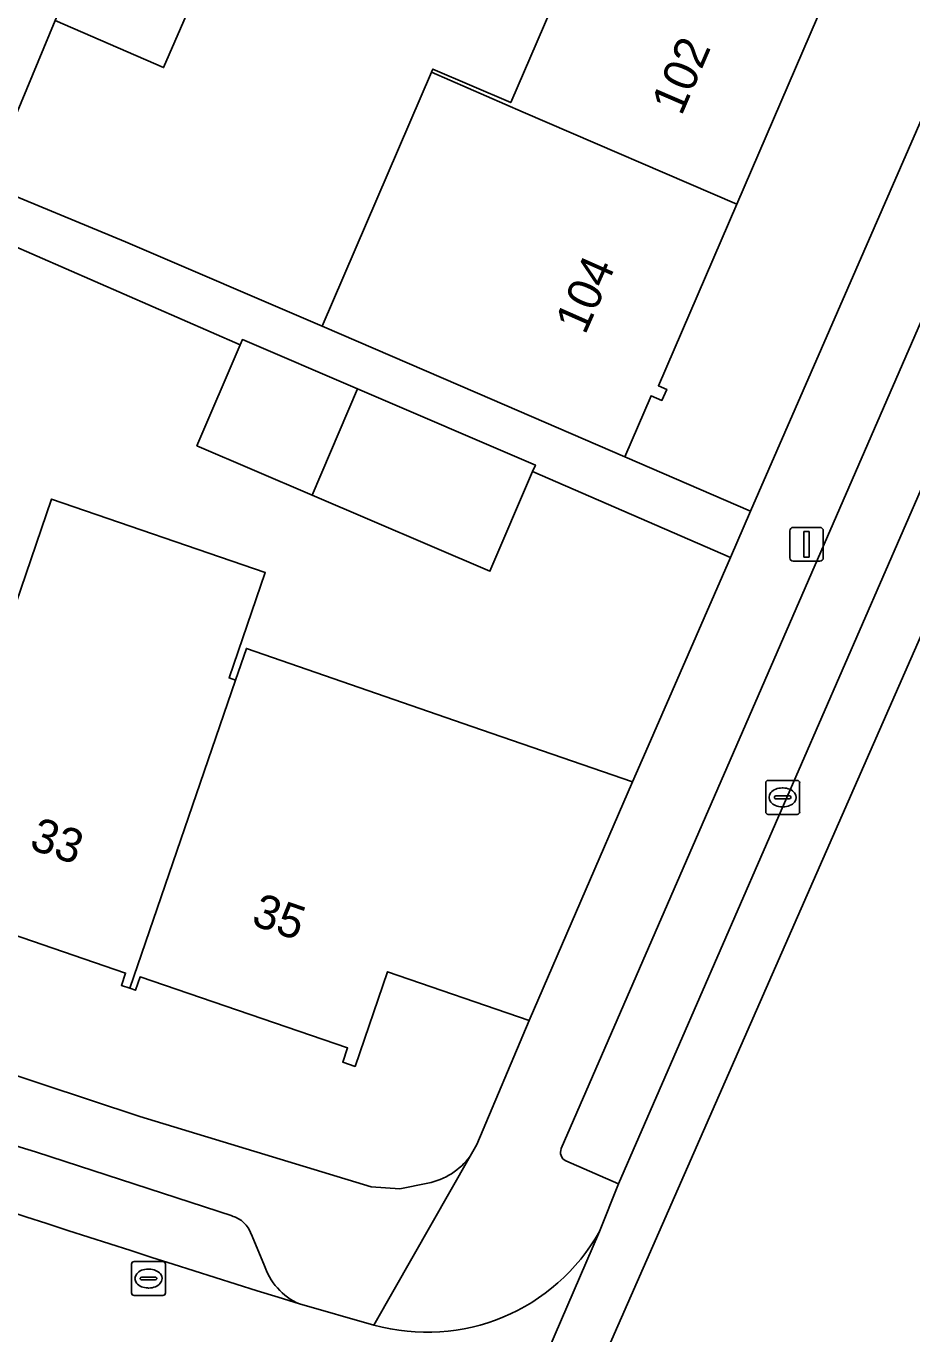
# Model space of a CAD drawing. Extents: x 162803 to 163818, y 381639 to 382475.
# Drawn here: x 163631.79 to 163657.92, y 381780.37 to 381818.96 of the extents above; entities that cross this region are included whole.
import ezdxf

# ---------------------------------------------------------------- set-up
doc = ezdxf.new("R2010")
doc.units = 0
for name, color, linetype in [('IMGEO_Erf', 7, 'Continuous'), ('IMGEO_Kolk', 7, 'Continuous'), ('IMGEO_Lichtmast', 7, 'Continuous'), ('IMGEO_Pand', 7, 'Continuous'), ('IMGEO_Pand_nummerreeks', 7, 'Continuous'), ('IMGEO_Parkeervlak_open', 7, 'Continuous'), ('IMGEO_Rijbaan_lokaal_open', 7, 'Continuous'), ('IMGEO_Rioolput', 7, 'Continuous'), ('IMGEO_Voetpad_open', 7, 'Continuous')]:
    doc.layers.add(name, color=color, linetype=linetype)

msp = doc.modelspace()

# ---------------------------------------------------------------- linework, layer by layer
at = {"layer": 'IMGEO_Erf'}
msp.add_lwpolyline([(163677.466, 381860.963), (163682.334, 381872.821), (163682.405, 381873), (163679.336, 381874.399), (163679.208, 381874.103), (163678.851, 381874.257), (163676.539, 381868.893), (163674.161, 381863.375), (163671.782, 381857.856), (163669.404, 381852.338), (163667.026, 381846.821), (163664.647, 381841.303), (163662.268, 381835.783), (163659.89, 381830.265), (163657.512, 381824.747), (163655.133, 381819.228), (163652.755, 381813.711), (163650.445, 381808.351), (163650.69, 381808.245), (163650.548, 381807.917), (163650.227, 381808.055), (163649.452, 381806.257), (163653.164, 381804.647), (163667.683, 381837.944)], close=True, dxfattribs=at)
for points in [[(163637.111, 381820.663), (163635.843, 381817.742), (163632.641, 381819.132), (163630.633, 381814.289), (163634.72, 381812.594), (163640.518, 381810.11), (163643.748, 381817.6), (163643.789, 381817.696), (163646.087, 381816.705), (163648.422, 381822.122)], [(163631.629, 381802.351), (163632.539, 381805.006), (163638.845, 381802.845), (163637.777, 381799.729), (163637.961, 381799.666), (163638.287, 381800.598), (163644.937, 381798.301), (163649.682, 381796.662), (163650.071, 381797.555), (163652.568, 381803.281), (163646.731, 381805.819), (163645.473, 381802.879), (163640.226, 381805.126), (163636.828, 381806.581), (163638.102, 381809.555), (163631.255, 381812.549)], [(163599.836, 381798.985), (163623.433, 381790.666), (163635.147, 381786.792), (163641.964, 381784.708), (163642.811, 381784.656), (163643.643, 381784.824)], [(163644.889, 381785.62), (163645.084, 381785.963), (163646.634, 381789.616), (163642.449, 381791.061), (163641.492, 381788.268), (163641.13, 381788.393), (163641.273, 381788.81), (163635.15, 381790.908), (163635.014, 381790.514), (163634.849, 381790.571), (163634.597, 381790.657), (163634.721, 381791.021), (163628.594, 381793.121)]]:
    msp.add_lwpolyline(points, dxfattribs=at)
msp.add_arc((163643.282, 381786.762), 1.971, 280.5459, 324.5986, dxfattribs=at)
at = {"layer": 'IMGEO_Kolk'}
for p, q in [((163653.61, 381795.778), (163653.61, 381796.63)), ((163653.685, 381796.704), (163654.537, 381796.704)), ((163654.098, 381796.484), (163654.123, 381796.484)), ((163654.611, 381796.63), (163654.611, 381795.778)), ((163653.869, 381796.198), (163653.869, 381796.21)), ((163654.307, 381796.161), (163653.909, 381796.161)), ((163653.912, 381796.247), (163654.31, 381796.247)), ((163654.353, 381796.21), (163654.353, 381796.198)), ((163654.537, 381795.704), (163653.685, 381795.704)), ((163654.121, 381795.924), (163654.096, 381795.924))]:
    msp.add_line(p, q, dxfattribs=at)
for points in [[(163653.61, 381795.778), (163653.61, 381796.63)], [(163653.685, 381796.704), (163654.537, 381796.704)], [(163654.611, 381796.63), (163654.611, 381795.778)], [(163654.537, 381795.704), (163653.685, 381795.704)]]:
    msp.add_lwpolyline(points, dxfattribs=at)
for centre, radius, start, end in [((163653.687, 381796.628), 0.0765, 91.552, 178.448), ((163653.687, 381796.628), 0.0765, 91.552, 178.448), ((163654.535, 381796.628), 0.0765, 1.552, 88.448), ((163654.535, 381796.628), 0.0765, 1.552, 88.448), ((163653.909, 381796.207), 0.0403, 85.8775, 175.7526), ((163653.906, 381796.197), 0.0366, 178.938, 274.7102), ((163654.31, 381796.204), 0.043, 264.8664, 352.4533), ((163654.314, 381796.209), 0.0386, 1.7309, 96.639), ((163653.687, 381795.78), 0.0765, 181.552, 268.448), ((163653.687, 381795.78), 0.0765, 181.552, 268.448), ((163654.535, 381795.78), 0.0765, 271.552, 358.448), ((163654.535, 381795.78), 0.0765, 271.552, 358.448)]:
    msp.add_arc(centre, radius, start, end, dxfattribs=at)
for centre, major_axis, ratio, start_param, end_param in [((163654.097, 381796.204), (-0.387, 0.002), 0.722429, 4.712389, 7.853982), ((163654.122, 381796.204), (-0.39, 0.002), 0.717154, 1.570796, 4.712389)]:
    msp.add_ellipse(centre, major_axis=major_axis, ratio=ratio, start_param=start_param, end_param=end_param, dxfattribs=at)
at = {"layer": 'IMGEO_Lichtmast'}
for p, q in [((163654.419, 381804.172), (163655.209, 381804.172)), ((163655.209, 381804.172), (163654.419, 381804.172)), ((163654.319, 381803.272), (163654.319, 381804.072)), ((163654.319, 381804.072), (163654.319, 381803.272)), ((163655.309, 381804.072), (163655.309, 381803.272)), ((163655.309, 381803.272), (163655.309, 381804.072)), ((163655.209, 381803.172), (163654.419, 381803.172)), ((163654.419, 381803.172), (163655.209, 381803.172))]:
    msp.add_line(p, q, dxfattribs=at)
msp.add_lwpolyline([(163654.739, 381804.047), (163654.889, 381804.047), (163654.889, 381803.297), (163654.739, 381803.297), (163654.739, 381804.047)], dxfattribs=at)
for centre, start, end in [((163654.419, 381804.072), 90, 180), ((163654.419, 381804.072), 90, 180), ((163655.209, 381804.072), 0, 90), ((163655.209, 381804.072), 360, 90), ((163654.419, 381803.272), 180, 270), ((163654.419, 381803.272), 180, 270), ((163655.209, 381803.272), 270, 0), ((163655.209, 381803.272), 270, 0)]:
    msp.add_arc(centre, 0.1, start, end, dxfattribs=at)
at = {"layer": 'IMGEO_Pand'}
for points in [[(163637.111, 381820.663), (163633.909, 381822.052), (163632.641, 381819.132), (163635.843, 381817.742)], [(163643.748, 381817.6), (163646.456, 381816.425), (163652.755, 381813.711), (163655.133, 381819.228), (163648.834, 381821.943), (163648.422, 381822.122), (163646.087, 381816.705), (163643.789, 381817.696)], [(163643.748, 381817.6), (163640.518, 381810.11), (163645.109, 381808.13), (163649.452, 381806.257), (163650.227, 381808.055), (163650.548, 381807.917), (163650.69, 381808.245), (163650.445, 381808.351), (163652.755, 381813.711), (163646.456, 381816.425)], [(163641.567, 381808.259), (163638.17, 381809.714), (163638.102, 381809.555), (163636.828, 381806.581), (163640.226, 381805.126)], [(163641.567, 381808.259), (163640.226, 381805.126), (163645.473, 381802.879), (163646.731, 381805.819), (163646.814, 381806.012)], [(163637.961, 381799.666), (163637.777, 381799.729), (163638.845, 381802.845), (163632.539, 381805.006), (163631.629, 381802.351), (163628.356, 381792.789), (163628.467, 381792.751), (163628.594, 381793.121), (163634.721, 381791.021), (163634.597, 381790.657), (163634.849, 381790.571)], [(163634.849, 381790.571), (163635.014, 381790.514), (163635.15, 381790.908), (163641.273, 381788.81), (163641.13, 381788.393), (163641.492, 381788.268), (163642.449, 381791.061), (163646.634, 381789.616), (163649.682, 381796.662), (163644.937, 381798.301), (163638.287, 381800.598), (163637.961, 381799.666)]]:
    msp.add_lwpolyline(points, close=True, dxfattribs=at)
at = {"layer": 'IMGEO_Parkeervlak_open'}
for points in [[(163663.066, 381816.473), (163661.244, 381817.261), (163647.577, 381785.841)], [(163647.71, 381785.476), (163649.262, 381784.797), (163663.066, 381816.473)], [(163637.869, 381783.852), (163632.52, 381785.597)], [(163638.805, 381782.426), (163638.431, 381783.321)]]:
    msp.add_lwpolyline(points, dxfattribs=at)
for centre, radius, start, end in [((163931.914, 382720.5), 981.673, 250.464, 252.242801), ((163886.042, 382567.698), 824.075, 249.718243, 252.617498), ((163647.842, 381785.731), 0.287, 157.4627, 242.5792), ((163637.63, 381783.036), 0.85, 19.567, 73.6822), ((163640.601, 381782.98), 1.879, 197.1347, 246.4541)]:
    msp.add_arc(centre, radius, start, end, dxfattribs=at)
at = {"layer": 'IMGEO_Rijbaan_lokaal_open'}
msp.add_lwpolyline([(163638.435, 381756.318), (163647.393, 381776.397), (163664.687, 381815.77), (163663.066, 381816.473), (163649.262, 381784.797), (163648.708, 381783.399), (163642.318, 381768.607), (163642.182, 381768.319), (163637.18, 381756.783)], close=True, dxfattribs=at)
for points in [[(163642.403, 381768.873), (163642.318, 381768.607), (163648.708, 381783.399)], [(163642.051, 381780.634), (163639.85, 381781.257)]]:
    msp.add_lwpolyline(points, dxfattribs=at)
for centre, radius, start, end in [((163886.042, 382567.698), 824.075, 249.718243, 252.617498), ((163643.616, 381786.262), 5.842, 254.4607, 330.6506)]:
    msp.add_arc(centre, radius, start, end, dxfattribs=at)
at = {"layer": 'IMGEO_Rioolput'}
for p, q in [((163634.973, 381782.507), (163635.825, 381782.507)), ((163634.898, 381781.581), (163634.898, 381782.433)), ((163635.386, 381782.287), (163635.411, 381782.287)), ((163635.899, 381782.433), (163635.899, 381781.581)), ((163635.157, 381782.001), (163635.157, 381782.013)), ((163635.595, 381781.964), (163635.197, 381781.964)), ((163635.2, 381782.05), (163635.598, 381782.05)), ((163635.409, 381781.727), (163635.384, 381781.727)), ((163635.641, 381782.013), (163635.641, 381782.001)), ((163635.825, 381781.507), (163634.973, 381781.507))]:
    msp.add_line(p, q, dxfattribs=at)
for points in [[(163634.973, 381782.507), (163635.825, 381782.507)], [(163634.898, 381781.581), (163634.898, 381782.433)], [(163635.899, 381782.433), (163635.899, 381781.581)], [(163635.825, 381781.507), (163634.973, 381781.507)]]:
    msp.add_lwpolyline(points, dxfattribs=at)
for centre, radius, start, end in [((163634.975, 381782.431), 0.0765, 91.552, 178.448), ((163634.975, 381782.431), 0.0765, 91.552, 178.448), ((163635.823, 381782.431), 0.0765, 1.552, 88.448), ((163635.823, 381782.431), 0.0765, 1.552, 88.448), ((163635.197, 381782.01), 0.0403, 85.8775, 175.7526), ((163635.194, 381782), 0.0366, 178.938, 274.7102), ((163635.598, 381782.007), 0.043, 264.8664, 352.4533), ((163635.602, 381782.012), 0.0386, 1.7309, 96.639), ((163634.975, 381781.583), 0.0765, 181.552, 268.448), ((163634.975, 381781.583), 0.0765, 181.552, 268.448), ((163635.823, 381781.583), 0.0765, 271.552, 358.448), ((163635.823, 381781.583), 0.0765, 271.552, 358.448)]:
    msp.add_arc(centre, radius, start, end, dxfattribs=at)
for centre, major_axis, ratio, start_param, end_param in [((163635.385, 381782.007), (-0.387, 0.002), 0.722429, 4.712389, 7.853982), ((163635.41, 381782.007), (-0.39, 0.002), 0.717154, 1.570796, 4.712389)]:
    msp.add_ellipse(centre, major_axis=major_axis, ratio=ratio, start_param=start_param, end_param=end_param, dxfattribs=at)
at = {"layer": 'IMGEO_Voetpad_open'}
for points in [[(163667.683, 381837.944), (163653.164, 381804.647), (163652.568, 381803.281), (163650.071, 381797.555), (163649.682, 381796.662), (163646.634, 381789.616), (163645.084, 381785.963), (163644.889, 381785.62), (163642.051, 381780.634)], [(163647.577, 381785.841), (163661.244, 381817.261), (163668.904, 381835.03)], [(163615.786, 381819.298), (163622.244, 381816.533), (163628.572, 381813.823), (163631.3, 381812.655), (163631.255, 381812.549), (163638.102, 381809.555), (163638.17, 381809.714), (163641.567, 381808.259), (163646.814, 381806.012), (163646.731, 381805.819), (163652.568, 381803.281), (163653.164, 381804.647), (163649.452, 381806.257), (163645.109, 381808.13), (163640.518, 381810.11), (163634.72, 381812.594), (163630.633, 381814.289), (163632.641, 381819.132)], [(163643.643, 381784.824), (163642.811, 381784.656), (163641.964, 381784.708), (163635.147, 381786.792), (163623.433, 381790.666), (163599.836, 381798.985)], [(163632.52, 381785.597), (163637.869, 381783.852)], [(163639.85, 381781.257), (163642.051, 381780.634), (163644.889, 381785.62)], [(163648.708, 381783.399), (163649.262, 381784.797), (163647.71, 381785.476)], [(163638.431, 381783.321), (163638.805, 381782.426)]]:
    msp.add_lwpolyline(points, dxfattribs=at)
for centre, radius, start, end in [((163931.914, 382720.5), 981.673, 250.464, 252.242801), ((163643.282, 381786.762), 1.971, 280.5459, 324.5986), ((163647.842, 381785.731), 0.287, 157.4627, 242.5792), ((163637.63, 381783.036), 0.85, 19.567, 73.6822), ((163643.616, 381786.262), 5.842, 254.4607, 330.6506), ((163640.601, 381782.98), 1.879, 197.1347, 246.4541)]:
    msp.add_arc(centre, radius, start, end, dxfattribs=at)

# ---------------------------------------------------------------- texts
at = {"layer": 'IMGEO_Pand_nummerreeks'}
for s, rotation, p in [('102', 66.6836, (163651.123, 381816.29)), ('104', 66.0997, (163648.278, 381809.828)), ('33', 341.121, (163631.846, 381794.696)), ('35', 341.1227, (163638.394, 381792.456))]:
    msp.add_text(s, height=1, rotation=rotation, dxfattribs=at).set_placement(p)

doc.saveas('drawing.dxf')
